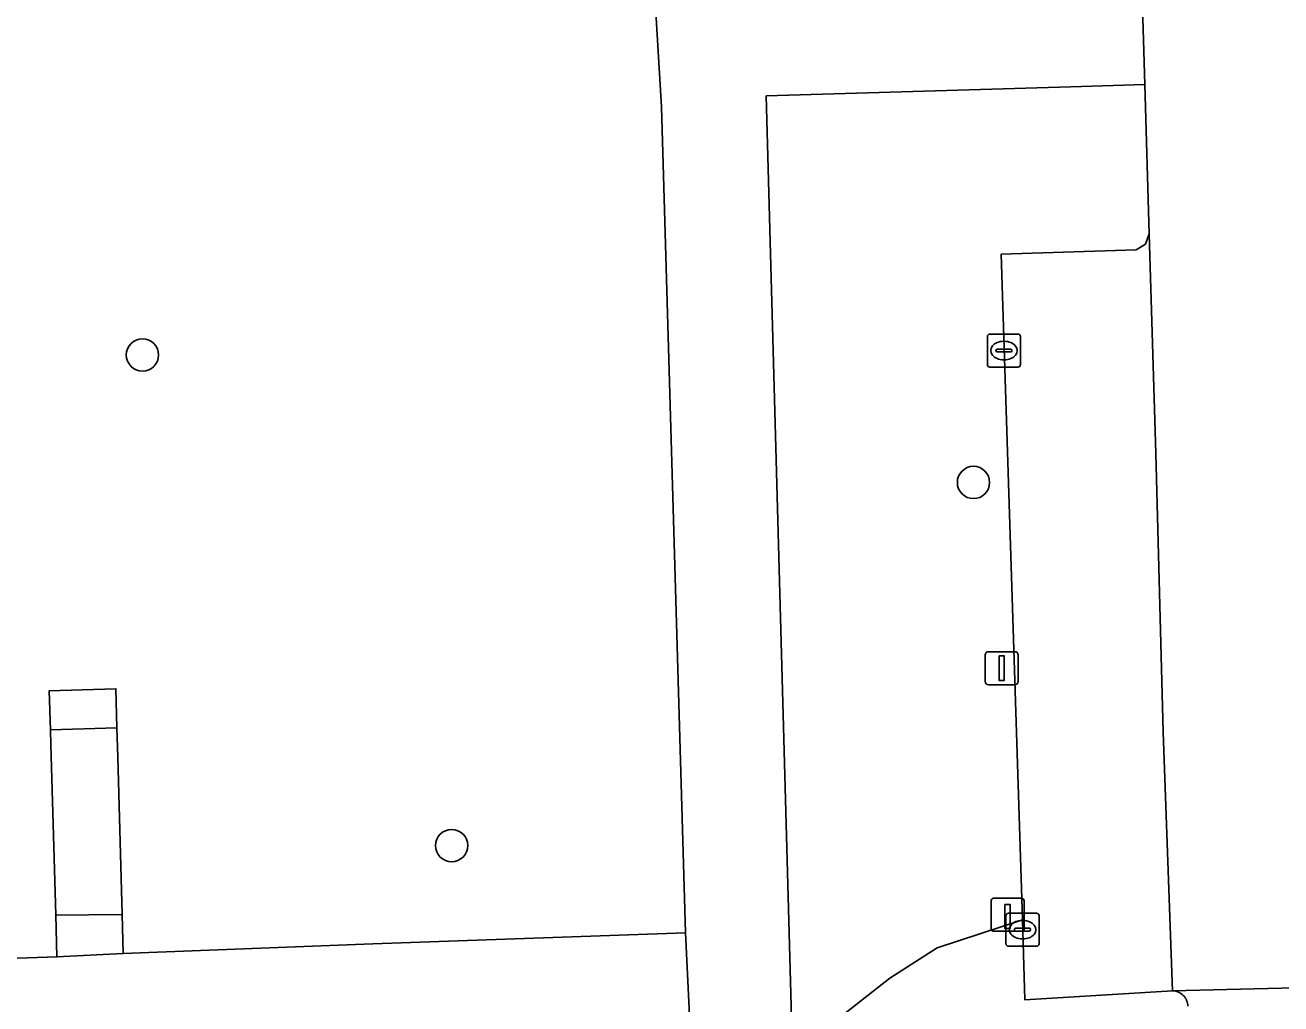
# Model space of a CAD drawing. Extents: x 162250 to 162661, y 380743 to 381606.
# Drawn here: x 162427.45 to 162465.47, y 381140.86 to 381170.48 of the extents above; entities that cross this region are included whole.
import ezdxf

# ---------------------------------------------------------------- set-up
doc = ezdxf.new("R2010")
doc.units = 0
for name, color, linetype in [('IMGEO_Boom', 7, 'Continuous'), ('IMGEO_Groenvoorziening', 7, 'Continuous'), ('IMGEO_Kolk', 7, 'Continuous'), ('IMGEO_Laadpaal', 7, 'Continuous'), ('IMGEO_Lichtmast', 7, 'Continuous'), ('IMGEO_Parkeervlak_open', 7, 'Continuous'), ('IMGEO_Voetpad_gesloten', 7, 'Continuous'), ('IMGEO_Voetpad_op_trap', 7, 'Continuous'), ('IMGEO_Voetpad_open', 7, 'Continuous'), ('IMGEO_Woonerf_open', 7, 'Continuous')]:
    doc.layers.add(name, color=color, linetype=linetype)

msp = doc.modelspace()

# ---------------------------------------------------------------- linework, layer by layer
at = {"layer": 'IMGEO_Boom'}
for centre in [(162431.004, 381160.496), (162456.164, 381156.637), (162440.364, 381145.648)]:
    msp.add_circle(centre, 0.489, dxfattribs=at)
at = {"layer": 'IMGEO_Groenvoorziening'}
for points in [[(162446.717, 381168.007), (162446.38, 381173.726)], [(162401.602, 381150.687), (162402.172, 381149.596), (162403.941, 381146.206), (162404.063, 381142.659), (162404.106, 381141.426), (162409.114, 381141.626), (162409.08, 381142.984), (162418.817, 381143.327), (162418.906, 381141.954), (162428.416, 381142.277), (162428.38, 381143.545), (162428.232, 381148.705), (162428.218, 381149.153), (162428.18, 381150.335), (162430.199, 381150.392), (162430.232, 381149.209), (162430.256, 381148.328), (162430.388, 381143.559), (162430.421, 381142.377), (162437.976, 381142.672), (162447.447, 381143.005), (162446.717, 381168.007)], [(162462.189, 381141.25), (162457.723, 381140.978), (162457.646, 381143.403), (162455.061, 381142.555), (162453.632, 381141.632), (162450.68, 381139.329), (162450.865, 381137.761), (162459.643, 381138.069), (162462.279, 381138.206)]]:
    msp.add_lwpolyline(points, dxfattribs=at)
msp.add_lwpolyline([(162457.646, 381143.403), (162457.006, 381163.542), (162461.085, 381163.682), (162461.369, 381163.854), (162461.482, 381164.166), (162461.351, 381168.686), (162459.116, 381168.606), (162449.888, 381168.335), (162450.68, 381139.329), (162453.632, 381141.632), (162455.061, 381142.555)], close=True, dxfattribs=at)
msp.add_arc((162462.19, 381140.787), 0.463, 359.9657, 90.1579, dxfattribs=at)
at = {"layer": 'IMGEO_Kolk'}
for p, q in [((162456.661, 381161.129), (162457.513, 381161.129)), ((162456.586, 381160.203), (162456.586, 381161.055)), ((162457.074, 381160.909), (162457.099, 381160.909)), ((162457.587, 381161.055), (162457.587, 381160.203)), ((162456.845, 381160.623), (162456.845, 381160.635)), ((162457.283, 381160.586), (162456.885, 381160.586)), ((162456.888, 381160.672), (162457.286, 381160.672)), ((162457.329, 381160.635), (162457.329, 381160.623)), ((162457.513, 381160.129), (162456.661, 381160.129)), ((162457.097, 381160.349), (162457.072, 381160.349)), ((162457.148, 381142.677), (162457.148, 381143.529)), ((162457.223, 381143.603), (162458.075, 381143.603)), ((162457.636, 381143.383), (162457.661, 381143.383)), ((162458.149, 381143.529), (162458.149, 381142.677)), ((162457.407, 381143.097), (162457.407, 381143.109)), ((162457.845, 381143.06), (162457.447, 381143.06)), ((162457.45, 381143.146), (162457.848, 381143.146)), ((162457.891, 381143.109), (162457.891, 381143.097)), ((162458.075, 381142.603), (162457.223, 381142.603)), ((162457.659, 381142.823), (162457.634, 381142.823))]:
    msp.add_line(p, q, dxfattribs=at)
for points in [[(162456.661, 381161.129), (162457.513, 381161.129)], [(162456.586, 381160.203), (162456.586, 381161.055)], [(162457.587, 381161.055), (162457.587, 381160.203)], [(162457.513, 381160.129), (162456.661, 381160.129)], [(162457.148, 381142.677), (162457.148, 381143.529)], [(162457.223, 381143.603), (162458.075, 381143.603)], [(162458.149, 381143.529), (162458.149, 381142.677)], [(162458.075, 381142.603), (162457.223, 381142.603)]]:
    msp.add_lwpolyline(points, dxfattribs=at)
for centre, radius, start, end in [((162456.663, 381161.053), 0.0765, 91.552, 178.448), ((162456.663, 381161.053), 0.0765, 91.552, 178.448), ((162457.511, 381161.053), 0.0765, 1.552, 88.448), ((162457.511, 381161.053), 0.0765, 1.552, 88.448), ((162456.885, 381160.632), 0.0403, 85.8775, 175.7526), ((162456.882, 381160.622), 0.0366, 178.938, 274.7102), ((162457.286, 381160.629), 0.043, 264.8664, 352.4533), ((162457.29, 381160.634), 0.0386, 1.7309, 96.639), ((162456.663, 381160.205), 0.0765, 181.552, 268.448), ((162456.663, 381160.205), 0.0765, 181.552, 268.448), ((162457.511, 381160.205), 0.0765, 271.552, 358.448), ((162457.511, 381160.205), 0.0765, 271.552, 358.448), ((162457.225, 381143.527), 0.0765, 91.552, 178.448), ((162457.225, 381143.527), 0.0765, 91.552, 178.448), ((162458.073, 381143.527), 0.0765, 1.552, 88.448), ((162458.073, 381143.527), 0.0765, 1.552, 88.448), ((162457.447, 381143.106), 0.0403, 85.8775, 175.7526), ((162457.444, 381143.096), 0.0366, 178.938, 274.7102), ((162457.848, 381143.103), 0.043, 264.8664, 352.4533), ((162457.852, 381143.108), 0.0386, 1.7309, 96.639), ((162457.225, 381142.679), 0.0765, 181.552, 268.448), ((162457.225, 381142.679), 0.0765, 181.552, 268.448), ((162458.073, 381142.679), 0.0765, 271.552, 358.448), ((162458.073, 381142.679), 0.0765, 271.552, 358.448)]:
    msp.add_arc(centre, radius, start, end, dxfattribs=at)
for centre, major_axis, ratio, start_param, end_param in [((162457.073, 381160.629), (-0.387, 0.002), 0.722429, 4.712389, 7.853982), ((162457.098, 381160.629), (-0.39, 0.002), 0.717154, 1.570796, 4.712389), ((162457.635, 381143.103), (-0.387, 0.002), 0.722429, 4.712389, 7.853982), ((162457.66, 381143.103), (-0.39, 0.002), 0.717154, 1.570796, 4.712389)]:
    msp.add_ellipse(centre, major_axis=major_axis, ratio=ratio, start_param=start_param, end_param=end_param, dxfattribs=at)
at = {"layer": 'IMGEO_Laadpaal'}
for p, q in [((162457.614, 381144.054), (162456.773, 381144.054)), ((162457.614, 381144.054), (162456.773, 381144.054)), ((162456.698, 381143.97), (162456.698, 381143.129)), ((162456.698, 381143.97), (162456.698, 381143.129)), ((162457.698, 381143.138), (162457.698, 381143.979)), ((162457.698, 381143.138), (162457.698, 381143.979)), ((162456.782, 381143.054), (162457.623, 381143.054)), ((162456.782, 381143.054), (162457.623, 381143.054))]:
    msp.add_line(p, q, dxfattribs=at)
msp.add_lwpolyline([(162457.113, 381143.867), (162457.273, 381143.867), (162457.273, 381143.134), (162457.113, 381143.134), (162457.113, 381143.867)], dxfattribs=at)
for centre, start, end in [((162456.776, 381143.976), 92.4484, 184.2845), ((162456.776, 381143.976), 92.4484, 184.2845), ((162457.62, 381143.976), 2.4484, 94.2845), ((162457.62, 381143.976), 2.4484, 94.2845), ((162456.776, 381143.132), 182.4484, 274.2845), ((162456.776, 381143.132), 182.4484, 274.2845), ((162457.62, 381143.132), 272.4484, 4.2845), ((162457.62, 381143.132), 272.4484, 4.2845)]:
    msp.add_arc(centre, 0.0779, start, end, dxfattribs=at)
at = {"layer": 'IMGEO_Lichtmast'}
for p, q in [((162456.522, 381150.616), (162456.522, 381151.416)), ((162456.522, 381151.416), (162456.522, 381150.616)), ((162456.622, 381151.516), (162457.412, 381151.516)), ((162457.412, 381151.516), (162456.622, 381151.516)), ((162457.512, 381151.416), (162457.512, 381150.616)), ((162457.512, 381150.616), (162457.512, 381151.416)), ((162457.412, 381150.516), (162456.622, 381150.516)), ((162456.622, 381150.516), (162457.412, 381150.516))]:
    msp.add_line(p, q, dxfattribs=at)
msp.add_lwpolyline([(162456.942, 381151.391), (162457.092, 381151.391), (162457.092, 381150.641), (162456.942, 381150.641), (162456.942, 381151.391)], dxfattribs=at)
for centre, start, end in [((162456.622, 381151.416), 90, 180), ((162456.622, 381151.416), 90, 180), ((162457.412, 381151.416), 0, 90), ((162457.412, 381151.416), 360, 90), ((162456.622, 381150.616), 180, 270), ((162456.622, 381150.616), 180, 270), ((162457.412, 381150.616), 270, 0), ((162457.412, 381150.616), 270, 0)]:
    msp.add_arc(centre, 0.1, start, end, dxfattribs=at)
at = {"layer": 'IMGEO_Parkeervlak_open'}
msp.add_lwpolyline([(162461.68, 381157.525), (162461.482, 381164.166), (162461.369, 381163.854), (162461.085, 381163.682), (162457.006, 381163.542), (162457.646, 381143.403), (162457.723, 381140.978), (162462.189, 381141.25), (162461.902, 381149.084)], close=True, dxfattribs=at)
at = {"layer": 'IMGEO_Voetpad_gesloten'}
msp.add_lwpolyline([(162426.519, 381139.246), (162426.769, 381139.248), (162427.461, 381139.253), (162427.947, 381134.206), (162427.957, 381134.107), (162430.814, 381134.669), (162430.536, 381139.474), (162438.503, 381139.78), (162444.557, 381140.024), (162447.585, 381140.093), (162447.447, 381143.005), (162437.976, 381142.672), (162430.421, 381142.377), (162428.416, 381142.277), (162418.906, 381141.954), (162418.817, 381143.327), (162409.08, 381142.984), (162409.114, 381141.626), (162404.106, 381141.426), (162402.077, 381141.355), (162395.346, 381141.162), (162387.392, 381140.934)], dxfattribs=at)
at = {"layer": 'IMGEO_Voetpad_op_trap'}
for points in [[(162430.199, 381150.392), (162428.18, 381150.335), (162428.218, 381149.153), (162430.232, 381149.209)], [(162430.388, 381143.559), (162428.38, 381143.545), (162428.416, 381142.277), (162430.421, 381142.377)]]:
    msp.add_lwpolyline(points, close=True, dxfattribs=at)
at = {"layer": 'IMGEO_Voetpad_open'}
msp.add_lwpolyline([(162446.38, 381173.726), (162446.717, 381168.007), (162447.447, 381143.005), (162447.585, 381140.093), (162447.746, 381138.72), (162450.68, 381139.329), (162449.888, 381168.335), (162459.116, 381168.606), (162461.351, 381168.686), (162461.275, 381171.378)], dxfattribs=at)
msp.add_lwpolyline([(162430.256, 381148.328), (162430.232, 381149.209), (162428.218, 381149.153), (162428.232, 381148.705), (162428.38, 381143.545), (162430.388, 381143.559)], close=True, dxfattribs=at)
at = {"layer": 'IMGEO_Woonerf_open'}
for points in [[(162466.386, 381199.836), (162460.908, 381199.684), (162461.208, 381173.767), (162461.275, 381171.378), (162461.351, 381168.686), (162461.482, 381164.166), (162461.68, 381157.525), (162461.902, 381149.084), (162462.189, 381141.25), (162467.962, 381141.392), (162468.121, 381141.396), (162467.909, 381149.143), (162467.687, 381157.584), (162467.489, 381164.225), (162467.37, 381166.937), (162467.315, 381168.874), (162467.222, 381172.184)], [(162467.962, 381141.392), (162462.189, 381141.25)]]:
    msp.add_lwpolyline(points, dxfattribs=at)
msp.add_arc((162462.19, 381140.787), 0.463, 359.9657, 90.1579, dxfattribs=at)

doc.saveas('drawing.dxf')
